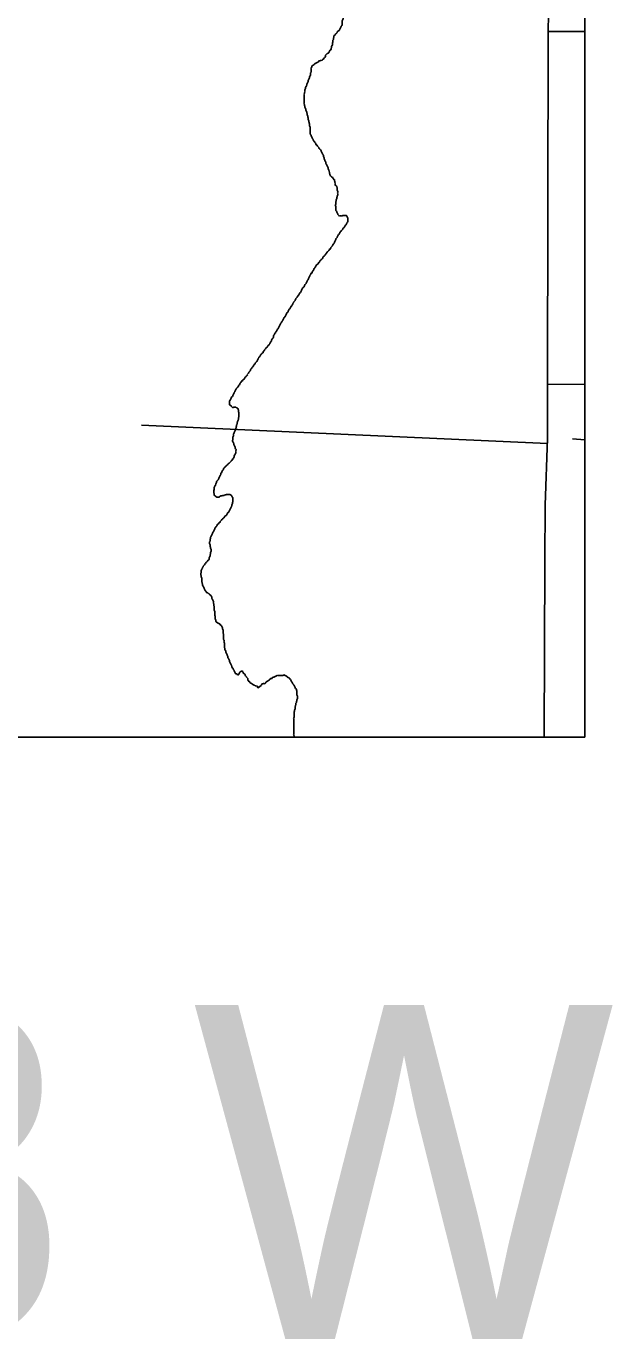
# Model space of a CAD drawing. Extents: x 813775 to 1157140, y 1757555 to 1979907.
# Drawn here: x 1059188 to 1062701, y 1794523 to 1802410 of the extents above; entities that cross this region are included whole.
import ezdxf

# ---------------------------------------------------------------- set-up
doc = ezdxf.new("R2010")
doc.units = 0
for name, color, linetype in [('Level 31', 7, 'Continuous'), ('Level 32', 7, 'Continuous'), ('Level 35', 7, 'Continuous'), ('Level 5', 7, 'Continuous'), ('R_Draft', 7, 'Continuous')]:
    doc.layers.add(name, color=color, linetype=linetype)

msp = doc.modelspace()

# ---------------------------------------------------------------- linework, layer by layer
at = {"layer": 'Level 31'}
for p, q in [((1062535.4, 1802378.8), (1062315.7, 1802379.2)), ((1062311.6, 1800267.2), (1062535.4, 1800266.8)), ((1062535.4, 1798154.8), (1062290.3, 1798155.8))]:
    msp.add_line(p, q, dxfattribs=at)
for points in [[(1062315.7, 1802379.2), (1062315.9, 1802482.7), (1062338.6, 1803438.2)], [(1062315.7, 1802379.2), (1062313.7, 1801323.2)], [(1062313.7, 1801323.2), (1062311.6, 1800267.2)], [(1062294.8, 1799211.8), (1062296.2, 1799543.7), (1062311, 1799942.7), (1062311.6, 1800267.2)], [(1062290.3, 1798155.8), (1062294.8, 1799211.8)], [(1062290.3, 1798155.8), (1062290.3, 1798154.8)]]:
    msp.add_lwpolyline(points, dxfattribs=at)
at = {"layer": 'Level 32'}
msp.add_lwpolyline([(1062535.4, 1799934.9), (1062461, 1799939.8)], dxfattribs=at)
at = {"layer": 'Level 35'}
for points in [[(1060860.5, 1802042), (1060863.3, 1802047.6), (1060866.1, 1802053.2), (1060868.9, 1802058.7), (1060868.9, 1802064.3), (1060871.7, 1802069.9), (1060874.5, 1802075.5), (1060877.3, 1802081.1), (1060877.3, 1802086.6), (1060880, 1802092.2), (1060882.8, 1802097.8), (1060885.6, 1802103.4), (1060885.6, 1802109), (1060888.4, 1802114.6), (1060891.2, 1802120.1), (1060891.2, 1802125.7), (1060891.2, 1802131.3), (1060894, 1802136.9), (1060894, 1802142.5), (1060894, 1802148), (1060894, 1802153.6), (1060894, 1802159.2), (1060896.8, 1802164.8), (1060899.6, 1802170.4), (1060902.4, 1802176), (1060907.9, 1802178.7), (1060913.5, 1802181.5), (1060916.3, 1802187.1), (1060921.9, 1802189.9), (1060927.5, 1802192.7), (1060933, 1802195.5), (1060938.6, 1802198.3), (1060941.4, 1802203.9), (1060947, 1802203.9), (1060952.6, 1802206.7), (1060958.2, 1802206.7), (1060963.7, 1802209.4), (1060966.5, 1802215), (1060972.1, 1802217.8), (1060974.9, 1802223.4), (1060980.5, 1802229), (1060980.5, 1802234.6), (1060983.3, 1802240.1), (1060988.8, 1802245.7), (1060994.4, 1802248.5), (1061000, 1802251.3), (1061002.8, 1802256.9), (1061005.6, 1802262.5), (1061008.4, 1802268.1), (1061013.9, 1802270.8), (1061013.9, 1802276.4), (1061016.7, 1802282), (1061016.7, 1802287.6), (1061019.5, 1802293.2), (1061022.3, 1802298.8), (1061022.3, 1802304.3), (1061022.3, 1802309.9), (1061025.1, 1802315.5), (1061025.1, 1802321.1), (1061025.1, 1802326.7), (1061027.9, 1802332.2), (1061027.9, 1802337.8), (1061030.7, 1802343.4), (1061030.7, 1802349), (1061033.5, 1802354.6), (1061039, 1802360.2), (1061041.8, 1802365.7), (1061047.4, 1802368.5), (1061050.2, 1802374.1), (1061053, 1802379.7), (1061058.6, 1802382.5), (1061064.2, 1802388.1), (1061066.9, 1802393.6), (1061069.7, 1802399.2), (1061072.5, 1802404.8), (1061075.3, 1802410.4), (1061078.1, 1802416), (1061080.9, 1802421.6), (1061080.9, 1802427.1), (1061080.9, 1802432.7), (1061080.9, 1802438.3), (1061080.9, 1802443.9), (1061083.7, 1802449.5), (1061086.5, 1802455), (1061086.5, 1802460.6), (1061089.3, 1802466.2), (1061089.3, 1802471.8), (1061092.1, 1802477.4), (1061094.8, 1802483), (1061097.6, 1802488.5), (1061097.6, 1802494.1)], [(1061002.8, 1801545.2), (1061000, 1801550.8), (1060997.2, 1801556.4), (1060997.2, 1801562), (1060994.4, 1801567.5), (1060991.6, 1801573.1), (1060988.8, 1801578.7), (1060986, 1801584.3), (1060983.3, 1801589.9), (1060983.3, 1801595.4), (1060980.5, 1801601), (1060977.7, 1801606.6), (1060974.9, 1801612.2), (1060972.1, 1801617.8), (1060972.1, 1801623.4), (1060969.3, 1801628.9), (1060969.3, 1801634.5), (1060966.5, 1801640.1), (1060963.7, 1801645.7), (1060960.9, 1801651.3), (1060958.2, 1801656.8), (1060955.4, 1801662.4), (1060952.6, 1801668), (1060949.8, 1801673.6), (1060944.2, 1801676.4), (1060941.4, 1801682), (1060938.6, 1801687.5), (1060933, 1801693.1), (1060930.3, 1801698.7), (1060924.7, 1801701.5), (1060921.9, 1801707.1), (1060919.1, 1801712.7), (1060916.3, 1801718.2), (1060910.7, 1801723.8), (1060907.9, 1801729.4), (1060905.2, 1801735), (1060902.4, 1801740.6), (1060899.6, 1801746.2), (1060896.8, 1801751.7), (1060894, 1801757.3), (1060891.2, 1801762.9), (1060888.4, 1801768.5), (1060888.4, 1801774.1), (1060888.4, 1801779.6), (1060888.4, 1801785.2), (1060888.4, 1801790.8), (1060888.4, 1801796.4), (1060888.4, 1801802), (1060888.4, 1801807.6), (1060885.6, 1801813.1), (1060885.6, 1801818.7), (1060885.6, 1801824.3), (1060882.8, 1801829.9), (1060882.8, 1801835.5), (1060880, 1801841), (1060880, 1801846.6), (1060877.3, 1801852.2), (1060877.3, 1801857.8), (1060877.3, 1801863.4), (1060874.5, 1801869), (1060874.5, 1801874.5), (1060871.7, 1801880.1), (1060871.7, 1801885.7), (1060868.9, 1801891.3), (1060868.9, 1801896.9), (1060866.1, 1801902.4), (1060863.3, 1801908), (1060863.3, 1801913.6), (1060860.5, 1801919.2), (1060857.7, 1801924.8), (1060857.7, 1801930.4), (1060854.9, 1801935.9), (1060854.9, 1801941.5), (1060852.1, 1801947.1), (1060852.1, 1801952.7), (1060852.1, 1801958.3), (1060852.1, 1801963.8), (1060852.1, 1801969.4), (1060852.1, 1801975), (1060852.1, 1801980.6), (1060852.1, 1801986.2), (1060852.1, 1801991.8), (1060852.1, 1801997.3), (1060852.1, 1802002.9), (1060854.9, 1802008.5), (1060854.9, 1802014.1), (1060857.7, 1802019.7), (1060857.7, 1802025.2), (1060857.7, 1802030.8), (1060860.5, 1802036.4), (1060860.5, 1802042)], [(1061014.6, 1801088), (1061020.2, 1801093.6), (1061023, 1801099.1), (1061025.8, 1801104.7), (1061031.4, 1801110.3), (1061034.2, 1801115.9), (1061037, 1801121.5), (1061039.7, 1801127), (1061042.5, 1801132.6), (1061042.5, 1801138.2), (1061048.1, 1801143.8), (1061050.9, 1801149.4), (1061053.7, 1801155), (1061056.5, 1801160.5), (1061062.1, 1801166.1), (1061064.9, 1801171.7), (1061067.6, 1801177.3), (1061073.2, 1801182.9), (1061076, 1801188.4), (1061081.6, 1801191.2), (1061084.4, 1801196.8), (1061087.2, 1801202.4), (1061092.7, 1801205.2), (1061095.5, 1801210.8), (1061098.3, 1801216.4), (1061103.9, 1801221.9), (1061106.7, 1801227.5), (1061109.5, 1801233.1), (1061112.3, 1801238.7), (1061115.1, 1801244.3), (1061115.1, 1801249.8), (1061115.1, 1801255.4), (1061115.1, 1801261), (1061112.3, 1801266.6), (1061109.5, 1801272.2), (1061106.7, 1801277.8), (1061101.1, 1801277.8), (1061095.5, 1801277.8), (1061090, 1801277.8), (1061084.4, 1801277.8), (1061078.8, 1801275), (1061073.2, 1801275), (1061067.6, 1801275), (1061062.1, 1801275), (1061059.3, 1801280.5), (1061053.7, 1801283.3), (1061053.7, 1801288.9), (1061050.9, 1801294.5), (1061048.1, 1801300.1), (1061045.3, 1801305.7), (1061042.5, 1801311.2), (1061042.5, 1801316.8), (1061042.5, 1801322.4), (1061042.5, 1801328), (1061042.5, 1801333.6), (1061039.7, 1801339.2), (1061042.5, 1801344.7), (1061042.5, 1801350.3), (1061042.5, 1801355.9), (1061042.5, 1801361.5), (1061045.3, 1801367.1), (1061045.3, 1801372.6), (1061048.1, 1801378.2), (1061048.1, 1801383.8), (1061050.9, 1801389.4), (1061050.9, 1801395), (1061053.7, 1801400.6), (1061053.7, 1801406.1), (1061053.7, 1801411.7), (1061053.7, 1801417.3), (1061053.7, 1801422.9), (1061050.9, 1801428.5), (1061050.9, 1801434), (1061050.9, 1801439.6), (1061050.9, 1801445.2), (1061048.1, 1801450.8), (1061045.3, 1801456.4), (1061039.7, 1801459.2), (1061039.7, 1801464.7), (1061039.7, 1801470.3), (1061037, 1801475.9), (1061037, 1801481.5), (1061034.2, 1801487.1), (1061034.2, 1801492.6), (1061028.6, 1801495.4), (1061025.8, 1801501), (1061023, 1801506.6), (1061017.4, 1801509.4), (1061002.8, 1801545.2)], [(1060699.4, 1800605.1), (1060702.2, 1800610.7), (1060705, 1800616.3), (1060707.8, 1800621.9), (1060710.6, 1800627.5), (1060713.4, 1800633.1), (1060716.2, 1800638.6), (1060721.7, 1800644.2), (1060724.5, 1800649.8), (1060727.3, 1800655.4), (1060730.1, 1800661), (1060732.9, 1800666.5), (1060738.5, 1800672.1), (1060741.3, 1800677.7), (1060744.1, 1800683.3), (1060746.8, 1800688.9), (1060749.6, 1800694.5), (1060755.2, 1800700), (1060758, 1800705.6), (1060760.8, 1800711.2), (1060763.6, 1800716.8), (1060769.2, 1800722.4), (1060772, 1800727.9), (1060774.7, 1800733.5), (1060780.3, 1800739.1), (1060783.1, 1800744.7), (1060785.9, 1800750.3), (1060788.7, 1800755.9), (1060791.5, 1800761.4), (1060797.1, 1800767), (1060799.8, 1800772.6), (1060802.6, 1800778.2), (1060805.4, 1800783.8), (1060811, 1800789.3), (1060813.8, 1800794.9), (1060819.4, 1800800.5), (1060822.2, 1800806.1), (1060825, 1800811.7), (1060830.5, 1800817.3), (1060833.3, 1800822.8), (1060836.1, 1800828.4), (1060838.9, 1800834), (1060841.7, 1800839.6), (1060844.5, 1800845.2), (1060850.1, 1800848), (1060852.8, 1800853.5), (1060855.6, 1800859.1), (1060858.4, 1800864.7), (1060864, 1800870.3), (1060866.8, 1800875.9), (1060869.6, 1800881.4), (1060872.4, 1800887), (1060875.2, 1800892.6), (1060878, 1800898.2), (1060880.7, 1800903.8), (1060883.5, 1800909.4), (1060886.3, 1800914.9), (1060889.1, 1800920.5), (1060891.9, 1800926.1), (1060894.7, 1800931.7), (1060900.3, 1800934.5), (1060900.3, 1800940.1), (1060905.9, 1800945.6), (1060908.6, 1800951.2), (1060911.4, 1800956.8), (1060914.2, 1800962.4), (1060919.8, 1800968), (1060922.6, 1800973.5), (1060925.4, 1800979.1), (1060931, 1800984.7), (1060936.5, 1800987.5), (1060936.5, 1800993.1), (1060942.1, 1800995.9), (1060944.9, 1801001.5), (1060947.7, 1801007), (1060953.3, 1801009.8), (1060956.1, 1801015.4), (1060961.6, 1801018.2), (1060964.4, 1801023.8), (1060967.2, 1801029.4), (1060972.8, 1801034.9), (1060978.4, 1801040.5), (1060981.2, 1801046.1), (1060986.7, 1801051.7), (1060989.5, 1801057.3), (1060995.1, 1801062.9), (1061000.7, 1801068.4), (1061003.5, 1801074), (1061009.1, 1801076.8), (1061011.9, 1801082.4), (1061014.6, 1801088)], [(1060424.3, 1800128.1), (1060414.9, 1800136.3), (1060412.1, 1800141.9), (1060406.5, 1800144.6), (1060406.5, 1800150.2), (1060406.5, 1800155.8), (1060406.5, 1800161.4), (1060406.5, 1800167), (1060409.3, 1800172.6), (1060412.1, 1800178.1), (1060414.9, 1800183.7), (1060417.7, 1800189.3), (1060423.3, 1800194.9), (1060426, 1800200.5), (1060428.8, 1800206), (1060431.6, 1800211.6), (1060434.4, 1800217.2), (1060437.2, 1800222.8), (1060440, 1800228.4), (1060442.8, 1800234), (1060445.6, 1800239.5), (1060451.2, 1800245.1), (1060453.9, 1800250.7), (1060459.5, 1800253.5), (1060459.5, 1800259.1), (1060465.1, 1800264.7), (1060467.9, 1800270.2), (1060470.7, 1800275.8), (1060476.3, 1800281.4), (1060479.1, 1800287), (1060484.6, 1800289.8), (1060487.4, 1800295.4), (1060493, 1800298.1), (1060495.8, 1800303.7), (1060498.6, 1800309.3), (1060504.2, 1800312.1), (1060506.9, 1800317.7), (1060512.5, 1800320.5), (1060512.5, 1800326.1), (1060518.1, 1800331.6), (1060520.9, 1800337.2), (1060523.7, 1800342.8), (1060529.3, 1800348.4), (1060532.1, 1800354), (1060534.8, 1800359.5), (1060540.4, 1800365.1), (1060543.2, 1800370.7), (1060548.8, 1800376.3), (1060551.6, 1800381.9), (1060557.2, 1800387.5), (1060559.9, 1800393), (1060562.7, 1800398.6), (1060568.3, 1800401.4), (1060571.1, 1800407), (1060573.9, 1800412.6), (1060576.7, 1800418.2), (1060579.5, 1800423.7), (1060582.3, 1800429.3), (1060587.8, 1800434.9), (1060590.6, 1800440.5), (1060593.4, 1800446.1), (1060599, 1800448.9), (1060601.8, 1800454.4), (1060607.4, 1800457.2), (1060607.4, 1800462.8), (1060612.9, 1800468.4), (1060615.7, 1800474), (1060621.3, 1800479.6), (1060624.1, 1800485.1), (1060629.7, 1800487.9), (1060632.5, 1800493.5), (1060638.1, 1800499.1), (1060643.6, 1800504.7), (1060646.4, 1800510.3), (1060649.2, 1800515.8), (1060652, 1800521.4), (1060657.6, 1800527), (1060657.6, 1800532.6), (1060660.4, 1800538.2), (1060666, 1800543.7), (1060668.7, 1800549.3), (1060668.7, 1800554.9), (1060671.5, 1800560.5), (1060674.3, 1800566.1), (1060677.1, 1800571.7), (1060682.7, 1800577.2), (1060685.5, 1800582.8), (1060688.3, 1800588.4), (1060691.1, 1800594), (1060696.6, 1800599.6), (1060699.4, 1800605.1)], [(1060424.3, 1800128.1), (1060431.6, 1800129.8), (1060437.2, 1800129.8), (1060442.8, 1800129.8), (1060448.4, 1800127), (1060453.9, 1800124.2), (1060456.7, 1800118.7), (1060459.5, 1800113.1), (1060459.5, 1800107.5), (1060459.5, 1800101.9), (1060462.3, 1800096.3), (1060462.3, 1800090.7), (1060462.3, 1800085.2), (1060462.3, 1800079.6), (1060462.3, 1800074), (1060459.5, 1800068.4), (1060459.5, 1800062.8), (1060459.5, 1800057.3), (1060456.7, 1800051.7), (1060453.9, 1800046.1), (1060453.9, 1800040.5), (1060451.2, 1800034.9), (1060451.2, 1800029.3), (1060448.4, 1800023.8), (1060448.4, 1800018.2), (1060445.6, 1800012.6), (1060445.6, 1800007), (1060442.8, 1800001.4), (1060442.8, 1799995.9), (1060440, 1799990.3), (1060437.2, 1799984.7), (1060434.4, 1799979.1), (1060431.6, 1799973.5), (1060428.8, 1799967.9), (1060428.8, 1799962.4), (1060428.8, 1799956.8), (1060426, 1799951.2), (1060426, 1799945.6), (1060426, 1799940), (1060426, 1799934.5), (1060423.3, 1799928.9), (1060426, 1799923.3), (1060428.8, 1799917.7), (1060431.6, 1799912.1), (1060431.6, 1799906.5), (1060434.4, 1799901), (1060437.2, 1799895.4), (1060440, 1799889.8), (1060440, 1799884.2), (1060442.8, 1799878.6), (1060445.6, 1799873.1), (1060442.8, 1799867.5), (1060442.8, 1799861.9), (1060442.8, 1799856.3), (1060440, 1799850.7), (1060437.2, 1799845.1), (1060434.4, 1799839.6), (1060434.4, 1799834), (1060431.6, 1799828.4), (1060428.8, 1799822.8), (1060423.3, 1799820), (1060423.3, 1799814.5), (1060417.7, 1799811.7), (1060414.9, 1799806.1), (1060409.3, 1799800.5), (1060403.7, 1799794.9), (1060398.2, 1799792.1), (1060395.4, 1799786.5), (1060389.8, 1799783.8), (1060387, 1799778.2), (1060381.4, 1799775.4), (1060378.6, 1799769.8), (1060373, 1799767), (1060370.3, 1799761.4), (1060367.5, 1799755.8), (1060364.7, 1799750.3), (1060359.1, 1799744.7), (1060359.1, 1799739.1), (1060353.5, 1799733.5), (1060353.5, 1799727.9), (1060350.7, 1799722.4), (1060347.9, 1799716.8), (1060345.2, 1799711.2), (1060342.4, 1799705.6), (1060339.6, 1799700), (1060336.8, 1799694.4), (1060331.2, 1799688.9), (1060328.4, 1799683.3), (1060328.4, 1799677.7), (1060322.8, 1799672.1), (1060322.8, 1799666.5)], [(1060311.7, 1799632), (1060311.7, 1799627.5), (1060311.7, 1799621.9), (1060311.7, 1799616.3), (1060314.5, 1799610.7), (1060314.5, 1799605.1), (1060317.3, 1799599.6), (1060322.8, 1799596.8), (1060328.4, 1799591.2), (1060334, 1799591.2), (1060339.6, 1799591.2), (1060345.2, 1799594), (1060350.7, 1799596.8), (1060356.3, 1799599.6), (1060361.9, 1799599.6), (1060367.5, 1799602.3), (1060373, 1799602.3), (1060378.6, 1799605.1), (1060384.2, 1799605.1), (1060389.8, 1799607.9), (1060395.4, 1799607.9), (1060400.9, 1799607.9), (1060406.5, 1799607.9), (1060412.1, 1799605.1), (1060417.7, 1799602.3), (1060420.5, 1799596.8), (1060423.3, 1799591.2), (1060426, 1799585.6), (1060426, 1799580), (1060426, 1799574.4), (1060426, 1799568.9), (1060426, 1799563.3), (1060423.3, 1799557.7), (1060423.3, 1799552.1), (1060420.5, 1799546.5), (1060420.5, 1799540.9), (1060417.7, 1799535.4), (1060414.9, 1799529.8), (1060412.1, 1799524.2), (1060409.3, 1799518.6), (1060406.5, 1799513), (1060403.7, 1799507.5), (1060400.9, 1799501.9), (1060395.4, 1799499.1), (1060392.6, 1799493.5), (1060389.8, 1799487.9), (1060387, 1799482.3), (1060381.4, 1799479.5), (1060375.8, 1799474), (1060373, 1799468.4), (1060367.5, 1799465.6), (1060364.7, 1799460), (1060359.1, 1799457.2), (1060356.3, 1799451.6), (1060350.7, 1799446.1), (1060347.9, 1799440.5), (1060342.4, 1799437.7), (1060339.6, 1799432.1), (1060334, 1799429.3), (1060331.2, 1799423.7), (1060328.4, 1799418.1), (1060322.8, 1799412.6), (1060320, 1799407), (1060317.3, 1799401.4), (1060314.5, 1799395.8), (1060311.7, 1799390.2), (1060308.9, 1799384.7), (1060306.1, 1799379.1), (1060303.3, 1799373.5), (1060300.5, 1799367.9), (1060297.7, 1799362.3), (1060294.9, 1799356.7), (1060292.2, 1799351.2), (1060292.2, 1799345.6), (1060289.4, 1799340), (1060289.4, 1799334.4), (1060289.4, 1799328.8), (1060286.6, 1799323.3), (1060286.6, 1799317.7), (1060286.6, 1799312.1), (1060289.4, 1799306.5), (1060289.4, 1799300.9), (1060289.4, 1799295.3), (1060292.2, 1799289.8), (1060292.2, 1799284.2), (1060294.9, 1799278.6), (1060294.9, 1799273), (1060294.9, 1799267.4), (1060292.2, 1799261.9), (1060292.2, 1799256.3), (1060292.2, 1799250.7)], [(1060322.8, 1799666.5), (1060320, 1799661), (1060317.3, 1799655.4), (1060314.5, 1799649.8), (1060314.5, 1799644.2), (1060311.7, 1799632)], [(1060292.2, 1799250.7), (1060289.4, 1799245.1), (1060289.4, 1799239.5), (1060286.6, 1799233.9), (1060283.8, 1799228.4), (1060283.8, 1799222.8), (1060281, 1799217.2), (1060275.4, 1799211.6), (1060272.6, 1799206), (1060267, 1799203.2), (1060264.3, 1799197.7), (1060258.7, 1799192.1), (1060255.9, 1799186.5), (1060250.3, 1799180.9), (1060247.5, 1799175.3), (1060244.7, 1799169.8), (1060241.9, 1799164.2), (1060239.2, 1799158.6), (1060236.4, 1799153), (1060236.4, 1799147.4), (1060236.4, 1799141.8), (1060233.6, 1799136.3), (1060233.6, 1799130.7), (1060233.6, 1799125.1), (1060236.4, 1799119.5), (1060236.4, 1799113.9), (1060239.2, 1799108.4), (1060239.2, 1799102.8), (1060239.2, 1799097.2), (1060239.2, 1799091.6), (1060239.2, 1799086), (1060241.9, 1799080.4), (1060241.9, 1799074.9), (1060244.7, 1799069.3), (1060244.7, 1799063.7), (1060247.5, 1799058.1), (1060250.3, 1799052.5), (1060253.1, 1799047), (1060255.9, 1799041.4), (1060258.7, 1799035.8), (1060261.5, 1799030.2), (1060267, 1799024.6), (1060269.8, 1799019), (1060275.4, 1799019), (1060281, 1799013.5), (1060286.6, 1799010.7), (1060289.4, 1799005.1), (1060294.9, 1799002.3), (1060297.7, 1798996.7), (1060300.5, 1798991.1), (1060300.5, 1798985.6), (1060303.3, 1798980), (1060306.1, 1798974.4), (1060308.9, 1798968.8), (1060308.9, 1798963.2), (1060308.9, 1798957.6), (1060311.7, 1798952.1), (1060311.7, 1798946.5), (1060311.7, 1798940.9), (1060314.5, 1798935.3), (1060314.5, 1798929.7), (1060314.5, 1798924.2), (1060314.5, 1798918.6), (1060314.5, 1798913), (1060317.3, 1798907.4), (1060317.3, 1798901.8), (1060317.3, 1798896.2), (1060317.3, 1798890.7), (1060317.3, 1798885.1), (1060320, 1798879.5), (1060320, 1798873.9), (1060320, 1798868.3), (1060320, 1798862.8), (1060322.8, 1798857.2), (1060322.8, 1798851.6), (1060325.6, 1798846), (1060331.2, 1798840.4), (1060336.8, 1798837.6), (1060342.4, 1798834.8), (1060347.9, 1798832.1), (1060350.7, 1798826.5), (1060356.3, 1798823.7), (1060359.1, 1798818.1), (1060361.9, 1798812.5), (1060364.7, 1798806.9), (1060364.7, 1798801.4), (1060367.5, 1798795.8), (1060367.5, 1798790.2), (1060367.5, 1798784.6), (1060367.5, 1798779), (1060370.3, 1798773.4)], [(1060370.3, 1798773.4), (1060370.3, 1798767.9), (1060370.3, 1798762.3), (1060370.3, 1798756.7), (1060370.3, 1798751.1), (1060370.3, 1798745.5), (1060370.3, 1798740), (1060373, 1798734.4), (1060373, 1798728.8), (1060373, 1798723.2), (1060375.8, 1798717.6), (1060375.8, 1798712), (1060375.8, 1798706.5), (1060375.8, 1798700.9), (1060375.8, 1798695.3), (1060375.8, 1798689.7), (1060378.6, 1798684.1), (1060378.6, 1798678.6), (1060381.4, 1798673), (1060384.2, 1798667.4), (1060384.2, 1798661.8), (1060387, 1798656.2), (1060389.8, 1798650.7), (1060392.6, 1798645.1), (1060395.4, 1798639.5), (1060395.4, 1798633.9), (1060398.2, 1798628.3), (1060400.9, 1798622.7), (1060403.7, 1798617.2), (1060406.5, 1798611.6), (1060406.5, 1798606), (1060409.3, 1798600.4), (1060412.1, 1798594.8), (1060414.9, 1798589.3), (1060417.7, 1798583.7), (1060420.5, 1798578.1), (1060420.5, 1798572.5), (1060426, 1798566.9), (1060428.8, 1798561.3), (1060431.6, 1798555.8), (1060434.4, 1798550.2), (1060437.2, 1798544.6), (1060440, 1798539), (1060442.8, 1798533.4), (1060448.4, 1798533.4), (1060453.9, 1798527.9), (1060459.5, 1798527.9), (1060462.3, 1798533.4), (1060465.1, 1798539), (1060467.9, 1798544.6), (1060473.5, 1798547.4), (1060479.1, 1798550.2), (1060484.6, 1798547.4), (1060487.4, 1798541.8), (1060490.2, 1798536.2), (1060495.8, 1798533.4), (1060498.6, 1798527.9), (1060501.4, 1798522.3), (1060506.9, 1798516.7), (1060509.7, 1798511.1), (1060515.3, 1798505.5), (1060515.3, 1798499.9), (1060518.1, 1798494.4), (1060520.9, 1798488.8), (1060526.5, 1798486), (1060529.3, 1798480.4), (1060534.8, 1798477.6), (1060540.4, 1798474.8), (1060546, 1798469.2), (1060551.6, 1798466.5), (1060557.2, 1798463.7), (1060562.7, 1798460.9), (1060568.3, 1798460.9), (1060573.9, 1798458.1), (1060573.9, 1798452.5), (1060594.8, 1798463.2)], [(1060594.8, 1798463.2), (1060597.6, 1798468.8), (1060600.4, 1798474.4), (1060606, 1798474.4), (1060611.6, 1798477.2), (1060617.1, 1798474.4), (1060622.7, 1798480), (1060625.5, 1798485.6), (1060631.1, 1798488.4), (1060636.7, 1798491.2), (1060642.2, 1798496.7), (1060647.8, 1798499.5), (1060650.6, 1798505.1), (1060656.2, 1798505.1), (1060661.8, 1798507.9), (1060664.6, 1798513.5), (1060670.1, 1798513.5), (1060675.7, 1798516.3), (1060681.3, 1798519.1), (1060686.9, 1798521.9), (1060692.4, 1798524.6), (1060698, 1798524.6), (1060703.6, 1798524.6), (1060709.2, 1798524.6), (1060714.8, 1798524.6), (1060720.3, 1798524.6), (1060725.9, 1798524.6), (1060731.5, 1798527.4), (1060737.1, 1798524.6), (1060742.7, 1798521.9), (1060748.2, 1798519.1), (1060753.8, 1798513.5), (1060759.4, 1798510.7), (1060765, 1798507.9), (1060767.8, 1798502.3), (1060773.3, 1798496.7), (1060776.1, 1798491.2), (1060778.9, 1798485.6), (1060781.7, 1798480), (1060784.5, 1798474.4), (1060790.1, 1798468.8), (1060792.9, 1798463.2), (1060795.7, 1798457.7), (1060798.5, 1798452.1), (1060801.2, 1798446.5), (1060806.8, 1798440.9), (1060806.8, 1798435.3), (1060809.6, 1798429.8), (1060809.6, 1798424.2), (1060809.6, 1798418.6), (1060809.6, 1798413), (1060809.6, 1798407.4), (1060812.4, 1798401.8), (1060812.4, 1798396.3), (1060812.4, 1798390.7), (1060812.4, 1798385.1), (1060809.6, 1798379.5), (1060809.6, 1798373.9), (1060806.8, 1798368.4), (1060806.8, 1798362.8), (1060804, 1798357.2), (1060804, 1798351.6), (1060801.2, 1798346), (1060801.2, 1798340.4), (1060798.5, 1798334.9), (1060798.5, 1798329.3), (1060798.5, 1798323.7), (1060795.7, 1798318.1), (1060795.7, 1798312.5), (1060792.9, 1798307), (1060792.9, 1798301.4), (1060792.9, 1798295.8), (1060792.9, 1798290.2), (1060792.9, 1798284.6), (1060792.9, 1798279), (1060792.9, 1798273.5), (1060790.1, 1798267.9), (1060790.1, 1798262.3), (1060790.1, 1798256.7), (1060790.1, 1798251.1), (1060790.1, 1798245.6), (1060790.1, 1798240), (1060790.1, 1798234.4), (1060790.1, 1798228.8), (1060790.1, 1798223.2), (1060790.1, 1798217.6), (1060790.1, 1798212.1), (1060790.1, 1798206.5), (1060790.1, 1798200.9), (1060790.1, 1798195.3), (1060790.1, 1798189.7)], [(1060790.1, 1798189.7), (1060790.1, 1798184.2), (1060790.1, 1798178.6), (1060790.1, 1798173), (1060790.1, 1798167.4), (1060790.5, 1798166), (1060791.5, 1798164.6), (1060792.4, 1798163.3), (1060792.9, 1798161.8), (1060792.9, 1798156.2), (1060792.9, 1798151.4)]]:
    msp.add_spline(points, degree=3, dxfattribs=at)
at = {"layer": 'Level 5'}
msp.add_lwpolyline([(1059877.8, 1800021.7), (1062310.9, 1799913.4)], dxfattribs=at)
at = {"layer": 'R_Draft'}
msp.add_lwpolyline([(912532, 1880709.1), (1062535.4, 1880709.1), (1062535.4, 1798154.8), (912532, 1798154.8)], close=True, dxfattribs=at)

# ---------------------------------------------------------------- texts
msp.add_text('R 18 W', height=2000, dxfattribs=at).set_placement((1053793.7, 1794551.8))

doc.saveas('drawing.dxf')
